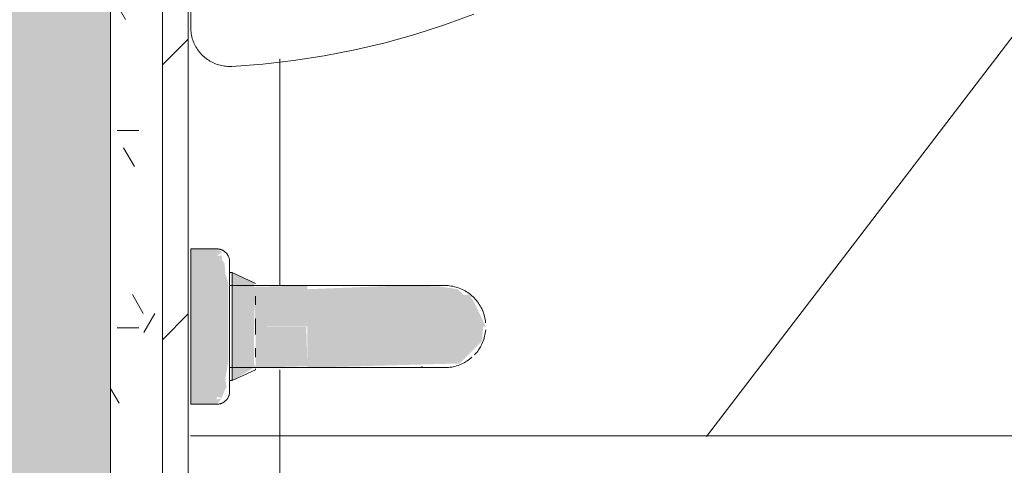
# Model space of a CAD drawing. Header units: millimetres. Extents: x 5980700 to 6194397, y -12939 to 2351883.
# Tile 355 of 587: x 6092076 to 6092456, y -2364 to -2192. Entities that reach past the tile are written whole.
import ezdxf

# ---------------------------------------------------------------- set-up
doc = ezdxf.new("R2010")
doc.units = ezdxf.units.MM
for name, color, linetype, lineweight in [('A-DETL-THIN', 151, 'Continuous', 9), ('A-FLOR-PATT', 8, 'Continuous', 18), ('A-WALL', 113, 'Continuous', 18), ('A-WALL-PATT', 111, 'Continuous', 25), ('I-WALL', 2, 'Continuous', 18), ('P-SANR-FIXT', 6, 'Continuous', 9)]:
    doc.layers.add(name, color=color, linetype=linetype, lineweight=lineweight)

# ---------------------------------------------------------------- blocks, each defined once
blk = doc.blocks.new('Blks_Banh_Lavatório de Canto com Barras - Único-3074266-PLANTA DE CAIMENTO DE PISOS - 1 PAV_')
at = {"layer": 'P-SANR-FIXT', "lineweight": 5}
for color, points in [(41, [(-304.0559159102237, -304.055915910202), (-296.9848480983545, -311.1269837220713), (-254.5584412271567, -268.7005768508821), (-261.6295090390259, -261.6295090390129), (-302.3418215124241, -302.3418215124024)]), (39, [(-286.2729776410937, -308.8961908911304), (-276.1091179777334, -311.4644570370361), (-275.646212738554, -310.1375401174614), (-253.5669355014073, -288.2656398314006), (-256.7892340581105, -279.4124473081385), (-284.8652541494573, -307.4884673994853)]), (41, [(-265.1650429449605, -300.5203820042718), (-250.952312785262, -314.5919230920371), (-239.8152648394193, -303.454875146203), (-254.8211063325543, -289.2128159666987), (-265.0944484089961, -300.4497874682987)]), (41, [(-276.3726854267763, -311.7280244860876), (-261.8486586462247, -325.4882689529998), (-251.317746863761, -314.3676780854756), (-265.1650429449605, -300.5203820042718), (-276.2453883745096, -311.6007274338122)]), (41, [(-223.5040980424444, -342.1813269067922), (-202.3152648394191, -363.3701601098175), (-198.920031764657, -353.7739993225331), (-198.1210041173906, -350.0682926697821), (-199.6897464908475, -348.906298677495), (-199.7747117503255, -345.5265359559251), (-204.2053833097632, -339.50499316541), (-214.8184589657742, -328.5374875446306), (-240.8308187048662, -304.4704290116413), (-251.0229073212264, -314.6625176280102), (-224.4823512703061, -341.2030736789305)]), (41, [(-262.2305498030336, -325.8701601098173), (-219.472324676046, -366.3552589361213), (-207.4749546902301, -366.356662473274), (-203.031369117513, -362.6540558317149), (-251.0229073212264, -314.6625176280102), (-262.1778933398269, -325.8175036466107)]), (41, [(-230.6987571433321, -357.3721240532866), (-230.3036555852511, -356.9770224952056), (-231.7240201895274, -356.2561532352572)])]:
    blk.add_hatch(color=color, dxfattribs=at).paths.add_polyline_path(points)
h = blk.add_hatch(color=41, dxfattribs=at)
h.paths.add_polyline_path([(-296.9848480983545, -311.1269837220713), (-293.9954255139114, -310.8424652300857), (-295.7003070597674, -309.8424426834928)])
h.paths.add_polyline_path([(-293.9183016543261, -310.7653413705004), (-290.4201641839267, -309.2570361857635), (-289.7496858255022, -309.3017663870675), (-287.8844416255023, -306.7213136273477), (-282.2124433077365, -302.6730776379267), (-260.676319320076, -281.1198794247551), (-258.9641111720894, -277.8009831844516), (-256.4521144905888, -274.9096262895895), (-256.0562936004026, -273.1167251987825), (-254.9200837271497, -271.7671233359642), (-256.5841219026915, -270.7262575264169), (-294.9591674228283, -309.1013030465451)])
h.paths.add_polyline_path([(-256.5841219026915, -270.7262575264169), (-253.9090405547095, -271.0591678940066), (-254.5584412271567, -268.7005768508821), (-256.2725357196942, -270.4146713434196)])
at = {"layer": 'P-SANR-FIXT', "color": 133, "lineweight": 5}
for p, q in [((-91.92388155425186, -91.92388155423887), (-201.2461179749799, -201.2461179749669)), ((-261.6295090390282, -261.6295090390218), (-304.0559159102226, -304.0559159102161)), ((-254.5584412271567, -268.7005768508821), (-261.6295090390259, -261.6295090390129)), ((-286.9779825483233, -308.1911859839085), (-257.4942389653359, -278.7074424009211)), ((-286.2729776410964, -308.8961908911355), (-256.7892340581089, -279.412447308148)), ((-257.4942389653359, -278.7074424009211), (-260.3096859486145, -281.5228893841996)), ((-257.4942389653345, -278.7074424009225), (-260.3096859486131, -281.5228893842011)), ((-260.3096859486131, -281.5228893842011), (-257.4942389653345, -278.7074424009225)), ((-256.7892340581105, -279.4124473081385), (-257.4942389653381, -278.7074424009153)), ((-256.7892340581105, -279.4124473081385), (-257.4942389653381, -278.7074424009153)), ((-253.3917150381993, -288.7470540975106), (-256.7892340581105, -279.4124473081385)), ((-267.6449543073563, -288.8581577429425), (-261.0284682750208, -282.2416717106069)), ((-239.8152648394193, -303.454875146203), (-261.0284682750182, -282.2416717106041)), ((-259.2266837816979, -294.5820228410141), (-256.8400429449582, -292.1953820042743)), ((-283.4437532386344, -304.6569566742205), (-276.8272672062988, -298.0404706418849)), ((-267.3755015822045, -302.7308406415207), (-262.9545843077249, -298.3099233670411)), ((-304.0559159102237, -304.055915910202), (-296.9848480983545, -311.1269837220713)), ((-284.1625355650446, -305.3757390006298), (-286.9779825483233, -308.1911859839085)), ((-284.1625355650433, -305.3757390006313), (-286.977982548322, -308.1911859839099)), ((-286.977982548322, -308.1911859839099), (-284.1625355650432, -305.3757390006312)), ((-283.4437532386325, -304.6569566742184), (-262.2305498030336, -325.8701601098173)), ((-273.4900429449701, -308.8453820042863), (-271.1034021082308, -306.458741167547)), ((-286.9779825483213, -308.1911859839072), (-286.2729776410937, -308.8961908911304)), ((-286.9779825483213, -308.1911859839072), (-286.2729776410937, -308.8961908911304)), ((-286.2729776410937, -308.8961908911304), (-276.9383708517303, -312.293709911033)), ((-276.9383708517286, -312.2937099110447), (-276.6652378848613, -312.0205769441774))]:
    blk.add_line(p, q, dxfattribs=at)
at = {"layer": 'P-SANR-FIXT', "color": 133, "lineweight": 5, "flags": 128}
for points in [[(-201.2461179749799, -201.2461179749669), (-201.6617847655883, -201.6787530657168), (-202.0598182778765, -202.1276643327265), (-202.439581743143, -202.5921336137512), (-202.8004676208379, -203.0714178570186), (-203.1418985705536, -203.5647503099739), (-203.4633283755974, -204.0713417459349), (-203.7642428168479, -204.5903817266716), (-204.0441604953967, -205.1210398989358), (-204.3026336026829, -205.6624673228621), (-204.5392486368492, -206.2137978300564), (-204.7536270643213, -206.7741494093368), (-204.9454259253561, -207.3426256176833), (-205.1143383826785, -207.9183170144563), (-205.2600942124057, -208.5003026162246), (-205.3824602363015, -209.087651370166), (-205.4812406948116, -209.6794236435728), (-205.5562775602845, -210.2746727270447), (-205.6074507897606, -210.8724463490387), (-205.6346785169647, -211.4717881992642), (-205.6379171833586, -212.0717394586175), (-205.6171616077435, -212.6713403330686), (-205.5724449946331, -213.2696315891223), (-205.5038388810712, -213.8656560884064), (-205.4114530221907, -214.4584603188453), (-205.2954352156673, -215.0470959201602), (-205.1559710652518, -215.6306212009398), (-204.9932836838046, -216.2081026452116), (-204.8076333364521, -216.7786164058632), (-204.5993170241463, -217.3412497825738), (-204.3686680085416, -217.8951026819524), (-204.1160552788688, -218.4392890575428), (-203.8418829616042, -218.9729383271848), (-203.546589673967, -219.4951967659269), (-203.230647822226, -220.0052288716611), (-202.894562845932, -220.5022187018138), (-202.5388724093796, -220.9853711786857), (-202.164145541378, -221.4539133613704), (-201.770981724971, -221.9070956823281), (-201.3600099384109, -222.3441931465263), (-200.9318876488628, -222.7645064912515), (-200.6731750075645, -223.0028628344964)], [(-200.6731750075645, -223.0028628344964), (-191.5949218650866, -230.8492709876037), (-182.2101577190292, -238.3263695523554), (-172.5338961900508, -245.4221967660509), (-162.5816172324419, -252.1254008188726), (-152.3692423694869, -258.4252580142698), (-141.9131092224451, -264.3116899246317), (-131.2299453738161, -269.7752795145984), (-120.3368416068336, -274.8072862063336)], [(-254.5584412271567, -268.7005768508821), (-254.4198856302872, -268.8447885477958), (-254.287207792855, -268.9944256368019), (-254.160619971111, -269.149248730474), (-254.0403246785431, -269.3090101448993), (-253.9265143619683, -269.4734542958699), (-253.8193710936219, -269.6423181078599), (-253.7190662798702, -269.815331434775), (-253.6257603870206, -269.9922174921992), (-253.5396026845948, -270.1726933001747), (-253.460731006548, -270.356470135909), (-253.3892715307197, -270.5432539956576), (-253.3253385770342, -270.7327460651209), (-253.2690344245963, -270.9246431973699), (-253.2204491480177, -271.1186383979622), (-253.1796604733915, -271.3144213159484), (-253.1467336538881, -271.5116787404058), (-253.1217213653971, -271.7100951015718), (-253.1046636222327, -271.909352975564), (-253.0955877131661, -272.1091335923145), (-253.094508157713, -272.3091173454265), (-253.1014266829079, -272.508984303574), (-253.1163322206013, -272.7084147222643), (-253.1392009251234, -272.9070895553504), (-253.169996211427, -273.1046909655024), (-253.2086688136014, -273.3009028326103), (-253.2551568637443, -273.4954112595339), (-253.3093859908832, -273.6879050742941), (-253.3712694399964, -273.8780763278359), (-253.4407082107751, -274.0656207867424), (-253.5175912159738, -274.2502384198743), (-253.6017954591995, -274.4316338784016), (-253.693186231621, -274.6095169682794), (-253.7916173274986, -274.7836031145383), (-253.8969312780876, -274.9536138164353), (-254.0089596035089, -275.1192770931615), (-254.1275230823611, -275.2803279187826), (-254.2524320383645, -275.4365086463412), (-254.3834866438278, -275.5875694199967), (-254.5204772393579, -275.7332685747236), (-254.5584412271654, -275.7716446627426)], [(-254.0403246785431, -269.3090101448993), (-253.9265143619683, -269.4734542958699), (-253.8193710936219, -269.6423181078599), (-253.7190662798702, -269.8153314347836), (-253.6257603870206, -269.9922174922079), (-253.5396026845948, -270.1726933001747), (-253.460731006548, -270.356470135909), (-253.3892715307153, -270.5432539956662), (-253.3253385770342, -270.7327460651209), (-253.2690344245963, -270.9246431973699), (-253.2204491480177, -271.1186383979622), (-253.1796604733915, -271.3144213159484), (-253.1467336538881, -271.5116787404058), (-253.1217213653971, -271.7100951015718), (-253.1046636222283, -271.909352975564), (-253.0955877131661, -272.1091335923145), (-253.0945081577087, -272.3091173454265), (-253.1014266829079, -272.508984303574), (-253.1163322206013, -272.7084147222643), (-253.1392009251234, -272.9070895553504), (-253.169996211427, -273.1046909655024), (-253.2086688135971, -273.3009028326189), (-253.2551568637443, -273.4954112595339), (-253.3093859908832, -273.6879050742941), (-253.3712694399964, -273.8780763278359), (-253.4407082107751, -274.0656207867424), (-253.5175912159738, -274.2502384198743), (-253.6017954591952, -274.4316338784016), (-253.693186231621, -274.6095169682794), (-253.7916173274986, -274.7836031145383), (-253.8969312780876, -274.9536138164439), (-254.0089596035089, -275.1192770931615), (-254.1275230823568, -275.2803279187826), (-254.2524320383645, -275.4365086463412), (-254.3834866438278, -275.5875694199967), (-254.5204772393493, -275.7332685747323), (-254.5584412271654, -275.7716446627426)], [(-289.913780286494, -311.1269837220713), (-289.8996400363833, -311.1128434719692), (-289.8572419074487, -311.0704453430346), (-289.7866537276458, -310.9998571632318), (-289.6879884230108, -310.9011918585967), (-289.5614038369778, -310.7746072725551), (-289.4071024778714, -310.6203059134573), (-289.2253311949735, -310.4385346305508), (-289.0163807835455, -310.2295842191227), (-288.7805855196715, -309.9937889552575), (-288.5183226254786, -309.7315260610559), (-288.23001166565, -309.4432151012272), (-287.916113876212, -309.1293173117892), (-287.5771314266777, -308.790334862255), (-287.2136066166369, -308.4268100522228), (-286.8261210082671, -308.0393244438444), (-286.4152944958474, -307.6284979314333), (-285.9817843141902, -307.1949877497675), (-285.5262839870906, -306.7394874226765), (-285.0495222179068, -306.2627256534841), (-284.5522617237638, -305.7654651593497), (-284.0352980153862, -305.2485014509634), (-283.4994581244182, -304.7126615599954), (-282.9455992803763, -304.1588027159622), (-282.3746075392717, -303.5878109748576), (-281.7873963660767, -303.0005998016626), (-281.1849051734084, -302.3981086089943), (-280.5680978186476, -301.7813012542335), (-279.9379610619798, -301.1511644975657), (-279.2955029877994, -300.5087064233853), (-278.6417513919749, -299.8549548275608), (-277.9777521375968, -299.1909555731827), (-277.3045674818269, -298.5177709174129), (-276.6232743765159, -297.8364778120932), (-275.9349627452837, -297.1481661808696), (-275.2407337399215, -296.4539371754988), (-274.5416979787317, -295.7549014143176), (-273.8389737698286, -295.0521772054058), (-273.1336853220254, -294.3468887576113), (-272.4269609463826, -293.6401643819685), (-271.7199312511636, -292.9331346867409), (-271.0137273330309, -292.2269307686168), (-270.3094789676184, -291.5226824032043), (-269.6083128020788, -290.8215162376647), (-268.9113505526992, -290.1245539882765), (-268.2197072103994, -289.4329106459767), (-267.5344892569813, -288.7476926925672), (-266.8567928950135, -288.0699963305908), (-266.1877022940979, -287.4009057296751), (-265.5282878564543, -286.7414912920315), (-264.8796045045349, -286.0928079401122), (-264.2426899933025, -285.4558934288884), (-263.6185632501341, -284.8317666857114), (-263.0082227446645, -284.2214261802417), (-262.4126448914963, -283.6258483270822), (-261.8327824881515, -283.0459859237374), (-261.2695631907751, -282.482766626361), (-260.7238880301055, -281.9370914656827), (-260.1966299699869, -281.4098334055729), (-259.6886325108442, -280.9018359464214), (-259.2007083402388, -280.4139117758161), (-258.733638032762, -279.9468414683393), (-258.2881688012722, -279.5013722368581), (-257.8650133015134, -279.0782167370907), (-257.4648484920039, -278.6780519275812), (-257.0883145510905, -278.3015179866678), (-256.7360138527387, -277.9492172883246), (-256.4085100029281, -277.621713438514), (-256.1063269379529, -277.3195303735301), (-255.8299480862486, -277.0431515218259), (-255.5798155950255, -276.7930190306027), (-255.3563296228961, -276.569533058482), (-255.1598476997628, -276.3730511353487), (-254.9906841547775, -276.2038875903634), (-254.8491096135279, -276.0623130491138), (-254.7353505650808, -275.948554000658), (-254.6495889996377, -275.8627924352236), (-254.5919621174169, -275.8051655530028), (-254.5625621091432, -275.7757655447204), (-254.5584412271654, -275.7716446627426)], [(-254.5584412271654, -275.7716446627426), (-254.5725814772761, -275.7857849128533), (-254.614979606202, -275.8281830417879), (-254.6855677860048, -275.8987712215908), (-254.7842330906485, -275.9974365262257), (-254.9108176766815, -276.1240211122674), (-255.0651190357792, -276.2783224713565), (-255.2468903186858, -276.4600937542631), (-255.4558407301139, -276.6690441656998), (-255.6916359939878, -276.904839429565), (-255.9538988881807, -277.1671023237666), (-256.2422098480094, -277.4554132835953), (-256.5561076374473, -277.7693110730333), (-256.8950900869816, -278.1082935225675), (-257.2586148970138, -278.471818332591), (-257.6461005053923, -278.8593039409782), (-258.0569270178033, -279.2701304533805), (-258.4904371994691, -279.7036406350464), (-258.9459375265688, -280.1591409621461), (-259.4226992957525, -280.6359027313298), (-259.9199597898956, -281.1331632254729), (-260.4369234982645, -281.6501269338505), (-260.9727633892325, -282.1859668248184)], [(-254.5584412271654, -275.7716446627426), (-254.5725814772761, -275.7857849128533), (-254.614979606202, -275.8281830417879), (-254.6855677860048, -275.8987712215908), (-254.7842330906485, -275.9974365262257), (-254.9108176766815, -276.1240211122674), (-255.0651190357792, -276.2783224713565), (-255.2468903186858, -276.4600937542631), (-255.4558407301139, -276.6690441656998), (-255.6916359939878, -276.904839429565), (-255.9538988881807, -277.1671023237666), (-256.2422098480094, -277.4554132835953), (-256.5561076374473, -277.7693110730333), (-256.8950900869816, -278.1082935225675), (-257.2586148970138, -278.471818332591), (-257.6461005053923, -278.8593039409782), (-258.0569270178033, -279.2701304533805), (-258.4904371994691, -279.7036406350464), (-258.9459375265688, -280.1591409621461), (-259.4226992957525, -280.6359027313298), (-259.9199597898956, -281.1331632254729), (-260.4369234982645, -281.6501269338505), (-260.9727633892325, -282.1859668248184)], [(-260.7238880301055, -281.9370914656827), (-260.1966299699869, -281.4098334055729), (-259.6886325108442, -280.9018359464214), (-259.2007083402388, -280.4139117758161), (-258.733638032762, -279.9468414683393), (-258.2881688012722, -279.5013722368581), (-257.8650133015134, -279.0782167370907), (-257.4648484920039, -278.6780519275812), (-257.0883145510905, -278.3015179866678), (-256.7360138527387, -277.9492172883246), (-256.4085100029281, -277.621713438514), (-256.1063269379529, -277.3195303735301), (-255.8299480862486, -277.0431515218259), (-255.5798155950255, -276.7930190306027), (-255.3563296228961, -276.569533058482), (-255.1598476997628, -276.3730511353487), (-254.9906841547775, -276.2038875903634), (-254.8491096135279, -276.0623130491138), (-254.7353505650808, -275.948554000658), (-254.6495889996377, -275.8627924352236), (-254.5919621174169, -275.8051655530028), (-254.5625621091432, -275.7757655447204), (-254.5584412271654, -275.7716446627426)], [(-202.3152648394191, -340.9548751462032), (-202.3452608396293, -340.9248791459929), (-202.4352008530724, -340.8349391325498), (-202.5849409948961, -340.6851989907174), (-202.7942417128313, -340.4758982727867), (-203.0627681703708, -340.2073718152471), (-203.3900907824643, -339.8800492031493), (-203.7756859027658, -339.4944540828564), (-204.2189366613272, -339.051203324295), (-204.7191339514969, -338.5510060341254), (-205.2754775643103, -337.994662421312), (-205.8870774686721, -337.3830625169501), (-206.5529552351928, -336.7171847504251), (-207.2720456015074, -335.9980943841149), (-208.0431981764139, -335.2269418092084), (-208.8651792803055, -334.4049607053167), (-209.7366739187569, -333.5334660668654), (-210.6562878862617, -332.6138520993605), (-211.6225499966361, -331.6475899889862), (-212.6339144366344, -330.6362255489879), (-213.6887632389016, -329.5813767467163), (-214.7854088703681, -328.4847311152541), (-215.9220969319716, -327.3480430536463), (-217.0970089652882, -326.173131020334), (-218.3082653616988, -324.9618746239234), (-219.5539283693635, -323.7162116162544), (-220.8320051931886, -322.4381347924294), (-222.1404511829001, -321.1296888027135), (-223.4771731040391, -319.7929668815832), (-224.8400324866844, -318.4301074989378), (-226.2268490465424, -317.0432909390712), (-227.6354041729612, -315.6347358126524), (-229.0634444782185, -314.2066955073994), (-230.508685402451, -312.7614545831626), (-231.968814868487, -311.3013251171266), (-233.4414969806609, -309.8286430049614), (-234.9243757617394, -308.3457642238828), (-236.4150789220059, -306.8550610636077), (-237.9112216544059, -305.3589183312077), (-239.4104104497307, -303.8597295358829), (-239.8152648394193, -303.454875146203)], [(-239.8152648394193, -303.454875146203), (-238.3156648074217, -304.9544751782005), (-236.8184638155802, -306.451676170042), (-235.3260570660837, -307.9440829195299), (-233.8408320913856, -309.4293078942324), (-232.3651649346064, -310.9049750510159), (-230.9014163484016, -312.3687236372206), (-229.4519280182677, -313.8182119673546), (-228.0190188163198, -315.2511211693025), (-226.6049810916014, -316.6651588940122), (-225.2120770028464, -318.0580629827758), (-223.8425348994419, -319.4276050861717), (-222.4985457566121, -320.7715942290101), (-221.1822596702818, -322.0878803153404), (-219.8957824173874, -323.3743575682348), (-218.6411720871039, -324.6289678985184), (-217.4204357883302, -325.8497041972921), (-216.2355264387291, -327.0346135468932), (-215.0883396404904, -328.1818003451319), (-213.9807106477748, -329.2894293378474), (-212.9144114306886, -330.3557285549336), (-211.8911478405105, -331.3789921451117), (-210.9125568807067, -332.3575831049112), (-209.9802040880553, -333.2899358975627), (-209.0955810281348, -334.1745589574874), (-208.2601029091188, -335.0100370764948), (-207.4751063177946, -335.7950336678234), (-206.7418470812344, -336.5282929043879), (-206.0614982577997, -337.2086417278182), (-205.4351482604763, -337.8349917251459), (-204.8637991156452, -338.4063408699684), (-204.3483648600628, -338.9217751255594), (-203.8896700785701, -339.3804699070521), (-203.4884485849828, -339.7816914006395), (-203.1453422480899, -340.1247977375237), (-202.8608999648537, -340.4092400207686), (-202.6355767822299, -340.6345632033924), (-202.469733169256, -340.8004068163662), (-202.3636344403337, -340.9065055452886), (-202.3174503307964, -340.9526896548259), (-202.3152648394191, -340.9548751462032)], [(-289.9137802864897, -311.1269837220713), (-289.8996400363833, -311.1128434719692), (-289.8572419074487, -311.0704453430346), (-289.7866537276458, -310.9998571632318), (-289.6879884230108, -310.9011918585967), (-289.5614038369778, -310.7746072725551), (-289.4071024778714, -310.6203059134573), (-289.2253311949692, -310.4385346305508), (-289.0163807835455, -310.2295842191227), (-288.7805855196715, -309.9937889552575), (-288.5183226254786, -309.7315260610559), (-288.23001166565, -309.4432151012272), (-287.916113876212, -309.1293173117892), (-287.5771314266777, -308.790334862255), (-287.2136066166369, -308.4268100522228), (-286.8261210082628, -308.0393244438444), (-286.4152944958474, -307.6284979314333), (-285.9817843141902, -307.1949877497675), (-285.5262839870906, -306.7394874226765), (-285.0495222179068, -306.2627256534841), (-284.5522617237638, -305.7654651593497), (-284.0352980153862, -305.2485014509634), (-283.4994581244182, -304.7126615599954)], [(-283.7483334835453, -304.9615369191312), (-284.2755915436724, -305.4887949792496), (-284.7835890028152, -305.9967924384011), (-285.2715131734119, -306.4847166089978), (-285.7385834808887, -306.9517869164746), (-286.1840527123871, -307.3972561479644), (-286.6072082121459, -307.8204116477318), (-287.0073730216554, -308.2205764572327), (-287.3839069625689, -308.5971103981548), (-287.7362076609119, -308.9494110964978), (-288.0637115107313, -309.2769149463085), (-288.3658945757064, -309.5790980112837), (-288.6422734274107, -309.8554768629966), (-288.8924059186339, -310.1056093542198), (-289.1158918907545, -310.3290953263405), (-289.3123738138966, -310.5255772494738), (-289.4815373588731, -310.6947407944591), (-289.6231119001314, -310.8363153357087), (-289.7368709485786, -310.9500743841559), (-289.8226325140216, -311.0358359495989), (-289.8802593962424, -311.0934628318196), (-289.9096594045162, -311.1228628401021), (-289.913780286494, -311.1269837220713)], [(-283.7483334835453, -304.9615369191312), (-284.2755915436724, -305.4887949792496), (-284.7835890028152, -305.9967924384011), (-285.2715131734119, -306.4847166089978), (-285.7385834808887, -306.9517869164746), (-286.1840527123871, -307.3972561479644), (-286.6072082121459, -307.8204116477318), (-287.0073730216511, -308.2205764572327), (-287.3839069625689, -308.5971103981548), (-287.7362076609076, -308.9494110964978), (-288.0637115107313, -309.2769149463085), (-288.3658945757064, -309.5790980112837), (-288.6422734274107, -309.8554768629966), (-288.8924059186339, -310.1056093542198), (-289.1158918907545, -310.3290953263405), (-289.3123738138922, -310.5255772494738), (-289.4815373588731, -310.6947407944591), (-289.6231119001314, -310.8363153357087), (-289.7368709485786, -310.9500743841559), (-289.8226325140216, -311.0358359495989), (-289.8802593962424, -311.0934628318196), (-289.9096594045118, -311.1228628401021), (-289.9137802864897, -311.1269837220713)], [(-289.913780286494, -311.1269837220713), (-290.0579919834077, -311.2655393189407), (-290.2076290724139, -311.398217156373), (-290.3624521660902, -311.5248049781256), (-290.5222135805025, -311.6451002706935), (-290.6866577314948, -311.7589105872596), (-290.8555215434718, -311.8660538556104), (-291.0285348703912, -311.9663586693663), (-291.2054209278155, -312.0596645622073), (-291.3858967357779, -312.1458222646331), (-291.5696735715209, -312.2246939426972), (-291.7564574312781, -312.2961534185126), (-291.9459495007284, -312.3600863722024), (-292.1378466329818, -312.4163905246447), (-292.3318418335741, -312.4649758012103), (-292.5276247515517, -312.5057644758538), (-292.7248821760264, -312.5386912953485), (-292.9232985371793, -312.5637035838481), (-293.1225564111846, -312.5807613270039), (-293.3223370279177, -312.5898372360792), (-293.5223207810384, -312.5909167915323), (-293.7221877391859, -312.5839982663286), (-293.9216181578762, -312.5690927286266), (-294.1202929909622, -312.5462240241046), (-294.3178944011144, -312.5154287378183), (-294.5141062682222, -312.4767561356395), (-294.7086146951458, -312.430268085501), (-294.901108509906, -312.3760389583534), (-295.0912797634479, -312.3141555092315), (-295.2788242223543, -312.2447167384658), (-295.4634418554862, -312.1678337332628), (-295.6448373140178, -312.0836294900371), (-295.8227204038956, -311.9922387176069), (-295.9968065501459, -311.8938076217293), (-296.1668172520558, -311.788493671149), (-296.3324805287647, -311.6764653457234), (-296.4935313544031, -311.5579018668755), (-296.6497120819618, -311.4329929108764), (-296.8007728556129, -311.3019383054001), (-296.9464720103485, -311.1649477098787), (-296.9848480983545, -311.1269837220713)], [(-289.913780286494, -311.1269837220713), (-290.0579919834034, -311.2655393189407), (-290.2076290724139, -311.398217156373), (-290.3624521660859, -311.5248049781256), (-290.5222135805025, -311.6451002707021), (-290.6866577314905, -311.7589105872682), (-290.8555215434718, -311.866053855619), (-291.0285348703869, -311.966358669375), (-291.2054209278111, -312.0596645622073), (-291.3858967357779, -312.1458222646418), (-291.5696735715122, -312.2246939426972), (-291.7564574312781, -312.2961534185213), (-291.9459495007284, -312.3600863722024), (-292.1378466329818, -312.4163905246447), (-292.3318418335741, -312.4649758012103), (-292.5276247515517, -312.5057644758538), (-292.7248821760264, -312.5386912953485), (-292.9232985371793, -312.5637035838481), (-293.1225564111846, -312.5807613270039), (-293.3223370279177, -312.5898372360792), (-293.5223207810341, -312.5909167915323), (-293.7221877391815, -312.5839982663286), (-293.9216181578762, -312.5690927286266), (-294.1202929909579, -312.5462240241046), (-294.3178944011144, -312.5154287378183), (-294.5141062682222, -312.4767561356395), (-294.7086146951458, -312.430268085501), (-294.901108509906, -312.3760389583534), (-295.0912797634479, -312.3141555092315), (-295.27882422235, -312.2447167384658), (-295.4634418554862, -312.1678337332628), (-295.6448373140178, -312.0836294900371), (-295.8227204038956, -311.9922387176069), (-295.9968065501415, -311.8938076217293), (-296.1668172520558, -311.788493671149), (-296.3324805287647, -311.6764653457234)], [(-262.2305498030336, -325.8701601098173), (-260.7309497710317, -327.3697601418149), (-259.2337487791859, -328.8669611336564), (-257.741342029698, -330.3593678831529), (-256.2561170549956, -331.8445928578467), (-254.7804498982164, -333.3202600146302), (-253.3167013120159, -334.784008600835), (-251.8672129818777, -336.2334969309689), (-250.4343037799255, -337.6664061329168), (-249.0202660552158, -339.0804438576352), (-247.6273619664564, -340.4733479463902), (-246.2578198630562, -341.842890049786), (-244.9138307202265, -343.1868791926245), (-243.5975446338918, -344.5031652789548), (-242.3110673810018, -345.7896425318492), (-241.0564570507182, -347.0442528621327), (-239.8357207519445, -348.2649891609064), (-238.6508114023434, -349.4498985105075), (-237.5036246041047, -350.5970853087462), (-236.3959956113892, -351.7047143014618), (-235.3296963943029, -352.771013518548), (-234.3064328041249, -353.794277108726), (-233.3278418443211, -354.7728680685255), (-232.3954890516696, -355.705220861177), (-231.5108659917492, -356.5898439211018), (-230.6753878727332, -357.4253220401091), (-229.8903912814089, -358.2103186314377), (-229.1571320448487, -358.9435778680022), (-228.4767832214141, -359.6239266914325), (-227.8504332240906, -360.2502766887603), (-227.2790840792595, -360.8216258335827), (-226.7636498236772, -361.3370600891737), (-226.3049550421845, -361.7957548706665), (-225.9037335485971, -362.1969763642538), (-225.5606272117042, -362.540082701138), (-225.276184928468, -362.8245249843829), (-225.0508617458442, -363.0498481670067), (-224.8850181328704, -363.2156917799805), (-224.778919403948, -363.3217905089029), (-224.7327352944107, -363.3679746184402), (-224.7305498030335, -363.3701601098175)], [(-224.7305498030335, -363.3701601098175), (-224.7605458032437, -363.3401641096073), (-224.8504858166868, -363.2502240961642), (-225.0002259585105, -363.1004839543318), (-225.2095266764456, -362.891183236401), (-225.4780531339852, -362.6226567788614), (-225.8053757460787, -362.2953341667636), (-226.1909708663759, -361.9097390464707), (-226.6342216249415, -361.4664882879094), (-227.1344189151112, -360.9662909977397), (-227.6907625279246, -360.4099473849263), (-228.3023624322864, -359.7983474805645), (-228.9682401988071, -359.1324697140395), (-229.6873305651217, -358.4133793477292), (-230.4584831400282, -357.6422267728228), (-231.2804642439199, -356.8202456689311), (-232.1519588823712, -355.9487510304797), (-233.0715728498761, -355.0291370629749), (-234.0378349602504, -354.0628749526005), (-235.0491994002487, -353.0515105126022), (-236.104048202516, -351.9966617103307), (-237.2006938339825, -350.9000160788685), (-238.3373818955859, -349.7633280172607), (-239.5122939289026, -348.5884159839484), (-240.7235503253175, -347.3771595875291), (-241.9692133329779, -346.1314965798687), (-243.2472901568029, -344.8534197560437), (-244.5557361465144, -343.5449737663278), (-245.8924580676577, -342.2082518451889), (-247.2553174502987, -340.8453924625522), (-248.6421340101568, -339.4585759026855), (-250.0506891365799, -338.0500207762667), (-251.4787294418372, -336.6219804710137), (-252.923970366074, -335.176739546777), (-254.3840998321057, -333.7166100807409), (-255.8567819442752, -332.2439279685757), (-257.3396607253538, -330.7610491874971), (-258.8303638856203, -329.270346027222), (-260.3265066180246, -327.7742032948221), (-261.8256954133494, -326.2750144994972)], [(-202.3152648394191, -340.9548751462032), (-201.8760435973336, -341.4120262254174), (-201.4554548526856, -341.8863757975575), (-201.0541714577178, -342.3771650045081), (-200.6728353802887, -342.8836086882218), (-200.3120566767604, -343.4048966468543), (-199.9724125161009, -343.9401949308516), (-199.6544462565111, -344.4886471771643), (-199.3586665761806, -345.0493759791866), (-199.0855466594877, -345.6214842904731), (-198.8355234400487, -346.2040568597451), (-198.6089969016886, -346.7961616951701), (-198.4063294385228, -347.3968515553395), (-198.2278452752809, -348.0051654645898), (-198.0738299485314, -348.6201302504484), (-197.9445298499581, -349.2407621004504), (-197.8401518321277, -349.8660681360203), (-197.7608628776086, -350.4950480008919), (-197.706789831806, -351.1266954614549), (-197.67801920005, -351.7600000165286), (-197.6745970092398, -352.3939485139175), (-197.6965287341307, -353.0275267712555), (-197.7437792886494, -353.6597211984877), (-197.8162730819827, -354.28952041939), (-197.9138941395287, -354.9159168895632), (-198.0364862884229, -355.5379085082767), (-198.1838534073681, -356.1545002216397), (-198.3557597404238, -356.7647056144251), (-198.5519302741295, -357.3675484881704), (-198.7720511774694, -357.9620644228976), (-199.0157703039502, -358.5473023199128), (-199.2826977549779, -359.1223259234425), (-199.5724065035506, -359.6862153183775), (-199.8844330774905, -360.2380684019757), (-200.2182783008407, -360.7770023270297), (-200.5734080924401, -361.3021549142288), (-200.9492543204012, -361.8126860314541), (-201.345215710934, -362.3077789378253)], [(-214.4690242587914, -367.9828341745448), (-215.0201108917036, -367.9416456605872), (-215.6499101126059, -367.8691518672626), (-216.2763065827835, -367.7715308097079), (-216.8982982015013, -367.6489386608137), (-217.5148899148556, -367.5015715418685), (-218.125095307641, -367.3296652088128), (-218.727938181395, -367.1334946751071), (-219.3224541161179, -366.9133737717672), (-219.9076920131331, -366.6696546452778), (-220.4827156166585, -366.40272719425), (-221.0466050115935, -366.1130184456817), (-221.5984580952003, -365.8009918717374), (-222.1373920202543, -365.4671466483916), (-222.6625446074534, -365.1120168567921), (-223.1730757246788, -364.7361706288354), (-223.6681686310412, -364.3402092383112), (-224.147031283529, -363.9247661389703), (-224.608897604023, -363.4905059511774), (-224.7305498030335, -363.3701601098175)], [(-203.2467654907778, -364.229970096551), (-203.7375546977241, -364.6312534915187), (-204.2439983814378, -365.0125895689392), (-204.7652863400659, -365.3733682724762), (-205.3005846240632, -365.7130124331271), (-205.8490368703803, -366.0309786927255), (-206.4097656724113, -366.3267583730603), (-206.981873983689, -366.5998782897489), (-207.564446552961, -366.8499015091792), (-208.156551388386, -367.0764280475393), (-208.7572412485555, -367.2790955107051), (-209.3655551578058, -367.4575796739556), (-209.9805199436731, -367.6115950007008), (-210.6011517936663, -367.7408950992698), (-211.2264578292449, -367.8452731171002), (-211.8554376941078, -367.924562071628), (-212.4870851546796, -367.9786351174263), (-213.1203897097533, -368.0074057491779)]]:
    blk.add_lwpolyline(points, dxfattribs=at)
blk = doc.blocks.new('BE-PMSa-MOD-ARQ-CONEXAODOFUTURO-EX-000-R_rvt-2-PLANTA DE CAIMENTO DE PISOS - 1 PAV_')
at = {"layer": 'A-FLOR-PATT', "lineweight": 5}
h = blk.add_hatch(dxfattribs=at)
h.set_pattern_fill('FP_143', color=71, style=0, pattern_type=2)
h.set_pattern_definition([(0, (976.385, -2803.341), (0, 450), []), (90, (976.385, -2803.341), (-450, 2.755455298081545e-14), [])])
h.paths.add_polyline_path([(-122.4555485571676, -1922.841005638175), (-119.9511972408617, -1916.078685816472), (-119.074944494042, -1916.232587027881), (-121.9260761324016, -1921.805990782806)])
h.paths.add_polyline_path([(169.9686422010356, -1919.844140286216), (170.0109212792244, -1916.085458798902), (171.9524321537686, -1917.255149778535), (171.8060408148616, -1919.338665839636), (171.132760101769, -1919.52388759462)])
h.paths.add_polyline_path([(-115.3143315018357, -2201.855725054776), (-115.3143315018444, -2205.585247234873), (-116.9901982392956, -2205.303342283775), (-116.5820929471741, -2202.277421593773)])
h.paths.add_polyline_path([(141.3851269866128, -3730.841005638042), (1876.385126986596, -3730.841005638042), (1876.385126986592, -1998.841794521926), (1828.38333741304, -1998.841794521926), (1828.38333741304, -1920.841005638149), (1776.385126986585, -1920.841005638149), (1776.385126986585, -1905.84100563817), (1756.385126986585, -1905.84100563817), (1756.385126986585, -1903.341005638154), (896.3851269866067, -1903.341005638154), (896.3851269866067, -1905.841005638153), (876.3851269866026, -1905.841005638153), (876.3440873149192, -1920.841005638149), (806.3851269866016, -1920.841005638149), (806.3851269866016, -1905.841005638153), (-123.6148730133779, -1905.841005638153), (-122.4555485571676, -1922.841005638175), (-121.9185837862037, -1922.841005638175), (-116.498045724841, -1912.415306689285), (-105.2636972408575, -1910.84100563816), (161.9662921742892, -1911.51087861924), (161.9662921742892, -1915.841005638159), (166.4401801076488, -1916.897609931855), (169.9686422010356, -1919.844140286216), (171.8060408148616, -1924.057933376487), (171.9524321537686, -1926.367321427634), (176.7753674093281, -1926.621512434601), (173.2447337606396, -1957.232602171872), (166.9593086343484, -1987.956459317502), (156.0868539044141, -2020.586718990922), (146.4815877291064, -2042.638362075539), (138.4961372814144, -2057.121622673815), (120.4661618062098, -2086.11015018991), (97.41502940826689, -2114.110825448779), (85.9578032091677, -2126.040719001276), (47.30147087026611, -2158.066286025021), (10.36002421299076, -2179.295976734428), (-8.154664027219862, -2187.773417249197), (-39.54952745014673, -2198.494072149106), (-61.66938411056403, -2204.19553800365), (-106.8852804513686, -2209.74107354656), (-107.6386972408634, -2205.398772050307), (-111.635679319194, -2204.61246298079), (-115.3143315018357, -2201.855725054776), (-117.3709620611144, -2197.744477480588), (-117.6386972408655, -2195.445995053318), (-122.6386972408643, -2195.445995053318), (-123.6148730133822, -3358.341005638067), (141.3851269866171, -3358.341005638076), (141.3851269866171, -3661.648389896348)])
h.paths.add_polyline_path([(1302.110458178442, -3720.199074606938), (1053.725195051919, -3719.540997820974), (1048.241718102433, -3717.270227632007), (1046.172357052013, -3712.790236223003), (1045.313960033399, -3710.199315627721), (1046.436367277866, -3583.925635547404), (1048.894447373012, -3579.84807591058), (1050.551995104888, -3577.50474081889), (1051.04057254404, -3576.32515022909), (1052.837909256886, -3574.52777019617), (1056.628456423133, -3572.145966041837), (1059.844544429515, -3571.47873038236), (1060.85397303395, -3570.667369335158), (1076.226421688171, -3569.678910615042), (1056.428800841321, -3516.439177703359), (1044.867465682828, -3472.73436356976), (1036.11651227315, -3423.104908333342), (1032.119930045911, -3368.021308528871), (1032.339914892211, -3327.704252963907), (1038.530040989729, -3268.615758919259), (1043.998340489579, -3238.797348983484), (1056.066562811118, -3192.606873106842), (1071.720450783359, -3157.063492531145), (1082.206676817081, -3140.692369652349), (1089.945959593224, -3130.542096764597), (1104.948473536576, -3114.721891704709), (1122.693262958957, -3100.179389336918), (1142.293316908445, -3087.811936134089), (1162.297337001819, -3078.173767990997), (1185.556694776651, -3070.820607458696), (1210.700894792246, -3066.609142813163), (1234.89883378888, -3065.838842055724), (1251.755414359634, -3066.905734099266), (1280.353326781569, -3073.201747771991), (1301.576869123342, -3080.949696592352), (1322.831647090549, -3091.946699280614), (1340.351340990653, -3103.809814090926), (1360.294984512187, -3122.191259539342), (1375.719287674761, -3140.908276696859), (1386.04980318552, -3157.0634925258), (1391.638824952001, -3167.775454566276), (1403.147014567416, -3197.401616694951), (1414.519626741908, -3241.963985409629), (1422.472076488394, -3292.031159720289), (1425.308464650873, -3326.766487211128), (1425.553241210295, -3377.369869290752), (1420.445588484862, -3430.668592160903), (1412.575980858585, -3474.203227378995), (1396.369931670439, -3531.261352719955), (1386.526816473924, -3557.896402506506), (1382.327829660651, -3570.166125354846), (1396.384457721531, -3570.847659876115), (1400.208316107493, -3572.772683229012), (1401.416284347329, -3573.826209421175), (1408.281429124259, -3581.403278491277), (1410.523500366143, -3585.023538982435), (1410.868582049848, -3589.345329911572), (1411.209187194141, -3590.167623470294), (1410.336471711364, -3712.858528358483), (1408.277747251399, -3717.271316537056), (1406.202866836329, -3718.859865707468), (1401.206083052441, -3720.199074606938), (1375.719287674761, -3720.199074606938)])
h.paths.add_polyline_path([(1079.15411982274, -3570.166125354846), (1068.284670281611, -3546.30065803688), (1077.104877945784, -3568.241702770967), (1078.736103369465, -3570.166125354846)])
h.paths.add_polyline_path([(1379.04726552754, -3570.166125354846), (1379.807991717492, -3570.166125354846), (1389.29782117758, -3546.788085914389), (1384.292888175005, -3557.896402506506), (1379.596512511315, -3568.881414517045)])
h.paths.add_polyline_path([(1395.687982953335, -3528.74037481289), (1403.983959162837, -3502.160082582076), (1398.625431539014, -3518.392119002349), (1395.840716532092, -3528.202313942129)])
h.paths.add_polyline_path([(1058.806070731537, -3519.43450452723), (1042.676136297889, -3454.663551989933), (1048.517228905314, -3481.944693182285), (1058.36594183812, -3518.187002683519)])
h.paths.add_polyline_path([(1412.575965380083, -3469.246171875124), (1421.592565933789, -3410.119722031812), (1419.279146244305, -3424.640499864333), (1414.273315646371, -3457.951469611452)])
h.paths.add_polyline_path([(1423.08523834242, -3392.693439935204), (1424.411979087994, -3365.746143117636), (1423.420495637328, -3377.271378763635), (1423.197319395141, -3387.53763608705)])
h.paths.add_polyline_path([(1033.350652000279, -3351.476944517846), (1035.313675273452, -3307.538711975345), (1033.351225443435, -3342.271131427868)])
h.paths.add_polyline_path([(1424.429352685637, -3330.863275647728), (1418.753483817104, -3274.322920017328), (1419.52375004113, -3284.620560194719), (1424.417798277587, -3330.754217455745)])
h.paths.add_polyline_path([(1039.881797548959, -3269.245004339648), (1048.299353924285, -3226.481814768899), (1043.046820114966, -3250.765289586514), (1041.179940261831, -3261.665498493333)])
h.paths.add_polyline_path([(1415.300335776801, -3254.133801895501), (1409.720613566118, -3227.452243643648), (1413.535838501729, -3246.702133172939), (1414.501890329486, -3250.770927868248)])
h.paths.add_polyline_path([(-112.6386972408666, -2340.841005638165), (-122.6386972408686, -2340.841005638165), (-122.6386972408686, -2280.841005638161), (-112.6386972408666, -2280.841005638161), (-110.7350294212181, -2283.160398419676), (-110.6882141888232, -2283.705750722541), (-109.2852567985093, -2286.83472830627), (-108.8132883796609, -2287.247661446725), (-108.8132883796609, -2291.974858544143), (-108.170445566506, -2297.373898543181), (-108.8132885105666, -2329.707153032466), (-109.3190173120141, -2331.290767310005), (-109.5872655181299, -2335.111515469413), (-110.6222442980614, -2337.207774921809), (-110.7260412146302, -2338.416910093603), (-109.4416491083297, -2339.024390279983)])
h.paths.add_polyline_path([(-106.6416697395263, -2331.689160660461), (-106.6416697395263, -2289.992850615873), (-96.45730225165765, -2294.991005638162), (-22.84847275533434, -2295.929221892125), (-18.88887932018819, -2297.081200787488), (-16.94420813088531, -2298.729812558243), (-15.0101558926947, -2298.756989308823), (-9.768413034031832, -2308.049229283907), (-8.755688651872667, -2310.841005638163), (-13.42587372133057, -2322.057930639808), (-16.30619623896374, -2323.018728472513), (-19.04889127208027, -2325.311096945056), (-23.28708943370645, -2326.009569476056), (-23.86406500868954, -2326.459834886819), (-50.83206899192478, -2326.663337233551), (-98.1030081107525, -2327.707517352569), (-102.3723389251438, -2329.698339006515)])
h.paths.add_polyline_path([(-112.0637405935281, -2208.262642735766), (-114.9134754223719, -2207.1527316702), (-113.6355625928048, -2205.483559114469), (-111.1867577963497, -2205.285743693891), (-109.9419113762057, -2207.1527316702), (-111.6356793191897, -2208.038727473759)])
h.paths.add_polyline_path([(-119.2574021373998, -2203.490623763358), (-120.1060250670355, -2200.323943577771), (-118.932792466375, -2198.52541047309), (-116.5820929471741, -2199.919882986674), (-118.932792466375, -2203.319708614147), (-119.2079863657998, -2203.464605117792)])
h.paths.add_polyline_path([(-92.7215701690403, -2194.2664200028), (-93.92807029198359, -2193.409373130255), (-94.63869724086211, -2194.238532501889), (-92.85741441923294, -2194.264443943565)])
h.paths.add_polyline_path([(-93.17611388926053, -2189.960216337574), (-92.43915777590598, -2189.294044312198), (-93.27504682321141, -2189.022956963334), (-93.86886025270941, -2188.189026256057), (-100.2955514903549, -2186.653574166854), (-100.5387347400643, -2186.434709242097), (-102.6386972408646, -2180.841005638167), (-103.1338529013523, -2181.284356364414), (-99.4288706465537, -2188.228169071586), (-93.228547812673, -2189.945691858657)])
h.paths.add_polyline_path([(-93.66632155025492, -2185.316143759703), (-94.63869724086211, -2180.841005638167), (-94.40989506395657, -2181.338243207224), (-93.86886025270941, -2184.232621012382)])
h.paths.add_polyline_path([(-107.2536086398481, -2184.042427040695), (-107.2536086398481, -2180.841005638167), (-107.6386972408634, -2180.841005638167)])
h.paths.add_polyline_path([(-108.6260672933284, -2046.569364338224), (-110.3969110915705, -2046.409473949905), (-109.0057587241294, -2046.609653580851)])
h.paths.add_polyline_path([(-113.1484414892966, -2049.037026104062), (-112.2972605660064, -2047.363666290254), (-114.5020561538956, -2048.858991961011)])
h.paths.add_polyline_path([(-116.374038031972, -2045.716780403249), (-111.3135672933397, -2043.881864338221), (-112.2972605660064, -2042.898171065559), (-117.6386972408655, -2041.779141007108), (-116.8035857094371, -2044.798520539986), (-116.4353689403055, -2045.585671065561)])
h.paths.add_polyline_path([(-27.17928178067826, -2034.584692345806), (-32.85320912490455, -2021.83969718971), (-31.59296076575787, -2027.460262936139), (-29.02640959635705, -2032.177468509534)])
h.paths.add_polyline_path([(-14.43428662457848, -2040.258619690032), (-15.1082139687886, -2039.584692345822), (-25.6235627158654, -2035.778437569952), (-22.84847275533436, -2037.841215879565), (-18.21352705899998, -2039.761073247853)])
h.paths.add_polyline_path([(277.3613027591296, -2024.724014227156), (268.1750000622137, -2020.33929619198), (264.9896718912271, -2018.283963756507), (264.9896718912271, -2016.050593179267), (262.9475128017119, -2013.90310890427), (261.9581064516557, -2003.998252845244), (261.5174774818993, -1990.551786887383), (261.5506810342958, -1965.32737391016), (260.4947910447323, -1935.376694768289), (256.5131477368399, -1926.838033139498), (298.2094577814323, -1926.838033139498), (293.2113027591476, -1940.139028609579), (292.0852097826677, -2010.762402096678), (291.6403559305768, -2011.867448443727), (291.6039597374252, -2014.70292449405), (283.121530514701, -2023.187338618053), (280.1530791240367, -2023.71128984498)])
h.paths.add_polyline_path([(6.778916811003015, -2019.045416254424), (6.281370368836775, -2015.266175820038), (2.952117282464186, -2008.707644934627), (2.820718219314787, -2010.442556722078), (6.281370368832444, -2018.547869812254)])
h.paths.add_polyline_path([(1.104989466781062, -2006.300421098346), (-3.037146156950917, -2003.12204864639), (-11.64000568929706, -2000.62649375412), (-10.96607834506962, -2001.300421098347), (-1.302234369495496, -2005.303316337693)])
h.paths.add_polyline_path([(152.064064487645, -1958.520597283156), (155.7489460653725, -1937.715336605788), (153.4801952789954, -1932.598323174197), (147.3245716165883, -1931.113599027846), (147.8546747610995, -1932.010657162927), (154.0723683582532, -1934.207372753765), (154.4355711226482, -1936.166591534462), (154.7445021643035, -1945.463157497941), (152.9386495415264, -1954.260158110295)])
h.paths.add_polyline_path([(160.7826668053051, -1940.796479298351), (159.7046148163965, -1940.139028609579), (160.0977691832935, -1940.724090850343), (160.7360540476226, -1940.791552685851)])
h.paths.add_polyline_path([(151.8325184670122, -1939.850516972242), (147.664206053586, -1938.841005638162), (147.8546747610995, -1939.43008927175), (149.913758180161, -1939.647718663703)])
h.paths.add_polyline_path([(147.3245716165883, -1927.135100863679), (147.8546747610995, -1925.904775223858), (147.3245716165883, -1926.953610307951)])
h.paths.add_polyline_path([(276.9012402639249, -1925.387900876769), (257.8711854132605, -1924.467148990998), (256.9115408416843, -1924.160685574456), (253.0907929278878, -1923.892437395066), (251.5431327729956, -1922.904552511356), (249.7853984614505, -1922.753661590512), (249.263759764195, -1924.18912585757), (247.3613027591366, -1920.841005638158), (247.3613027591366, -1910.84100563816), (307.3613027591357, -1910.84100563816), (307.3613027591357, -1920.841005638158), (305.0462768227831, -1922.753661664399), (304.1433008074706, -1922.821813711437), (301.3971176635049, -1924.160685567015), (300.9546469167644, -1924.666414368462), (296.2274501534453, -1924.666414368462), (290.9378208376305, -1925.308858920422), (277.3613027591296, -1925.381602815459)])
h.paths.add_polyline_path([(13.21916713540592, -1924.983141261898), (15.55732322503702, -1920.331261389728), (14.76601784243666, -1917.105664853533), (13.08966145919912, -1924.853635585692)])
h.paths.add_polyline_path([(173.6730286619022, -1923.537791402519), (171.1327601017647, -1921.844023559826), (173.6730286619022, -1918.566227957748), (174.2004436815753, -1919.20802138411), (174.7829397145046, -1921.415962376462)])
h.paths.add_polyline_path([(-118.6548496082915, -1922.841005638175), (-117.2636972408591, -1922.841005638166), (-118.0341432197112, -1922.220299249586), (-118.4563489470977, -1922.642504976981)])
h.paths.add_polyline_path([(10.40216145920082, -1922.166135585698), (11.3188176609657, -1916.676117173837), (7.361302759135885, -1915.841005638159), (7.729811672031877, -1917.105664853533), (9.418468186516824, -1921.182442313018)])
h.paths.add_polyline_path([(166.4401801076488, -1916.897609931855), (164.882458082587, -1914.27171637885), (167.2653377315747, -1913.34100563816), (169.8400061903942, -1914.546910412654), (168.3760221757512, -1916.173069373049)])
h.paths.add_polyline_path([(-112.2407659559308, -1916.426921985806), (-110.6386972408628, -1916.216005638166), (-111.3483209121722, -1915.534476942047), (-112.0451599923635, -1916.232587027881)])
at = {"layer": 'A-WALL-PATT', "lineweight": 5}
blk.add_hatch(color=57, dxfattribs=at).paths.add_polyline_path([(-163.4670262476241, -3850.84100563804), (-153.6148730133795, -3850.84100563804), (-153.6148730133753, -1880.841005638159), (-243.6148730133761, -1880.841005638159), (-243.6148730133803, -3850.84100563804), (-166.1148571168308, -3850.84100563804)])
h = blk.add_hatch(dxfattribs=at)
h.set_pattern_fill('FP_15', color=135, style=0, pattern_type=2)
h.set_pattern_definition([(0, (0, 0), (101.6, 25.4), [8.382, -67.818, 8.382, -67.818, -406.4]), (0, (0, 0), (101.6, 25.4), [-152.4, 8.382, -144.018, 8.382, -67.818, -177.8]), (0, (0, 0), (101.6, 25.4), [-381, 8.382, -42.418, 8.382, -118.618]), (120, (38.1, 12.7), (-72.79704525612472, 75.28818102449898), [8.381999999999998, -67.81799999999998, 8.381999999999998, -67.81799999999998, -406.3999999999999]), (120, (38.1, 12.7), (-72.79704525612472, 75.28818102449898), [-152.4, 8.381999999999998, -144.018, 8.381999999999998, -67.81799999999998, -177.8]), (120, (38.1, 12.7), (-72.79704525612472, 75.28818102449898), [-380.9999999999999, 8.381999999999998, -42.41799999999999, 8.381999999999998, -118.618]), (240, (50.8, 63.5), (-28.80295474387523, -100.688181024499), [8.382, -67.818, 8.382, -67.818, -406.4]), (240, (50.8, 63.5), (-28.80295474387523, -100.688181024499), [-152.4, 8.382, -144.018, 8.382, -67.818, -177.8]), (240, (50.8, 63.5), (-28.80295474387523, -100.688181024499), [-381, 8.382, -42.418, 8.382, -118.618])])
h.paths.add_polyline_path([(-153.6148730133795, -3760.841005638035), (-133.6148730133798, -3760.841005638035), (-133.6148730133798, -3473.341005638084), (-153.6148571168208, -3473.341005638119), (-153.6148571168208, -3757.287798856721)])
h.paths.add_polyline_path([(-153.6148730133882, -3368.341005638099), (-133.6148730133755, -3368.341005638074), (-133.6148730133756, -1890.841005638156), (-153.6148730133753, -1890.841005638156), (-153.6148730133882, -2992.172527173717)])
h = blk.add_hatch(dxfattribs=at)
h.set_pattern_fill('FP_14', color=252, style=0, pattern_type=2)
h.set_pattern_definition([(45, (0, 0), (-53.03300858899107, 53.03300858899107), [])])
h.paths.add_polyline_path([(-133.6148730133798, -3740.841005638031), (-123.6148730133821, -3740.841005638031), (-123.6148730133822, -3473.341005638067), (-133.6148730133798, -3473.341005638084), (-133.6148730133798, -3568.341032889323)])
h.paths.add_polyline_path([(-133.6148730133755, -3368.341005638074), (-123.6148730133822, -3368.341005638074), (-123.6148730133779, -1905.841005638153), (-133.6148730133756, -1905.841005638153), (-133.6148730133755, -3279.452116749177)])
at = {"layer": 'A-WALL', "color": 90, "lineweight": 5}
for p, q in [((-153.6148730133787, -1905.841005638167), (-153.6148730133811, -3368.341005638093)), ((-133.6148730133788, -1905.841005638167), (-133.6148730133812, -3368.341005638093))]:
    blk.add_line(p, q, dxfattribs=at)
at = {"layer": 'I-WALL', "color": 130, "lineweight": 9}
blk.add_line((-123.6148730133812, -3358.341005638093), (-123.6148730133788, -1905.841005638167), dxfattribs=at)
at = {"layer": 'P-SANR-FIXT', "color": 250, "lineweight": 5, "rotation": 45.00000000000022}
blk.add_blockref('Blks_Banh_Lavatório de Canto com Barras - Único-3074266-PLANTA DE CAIMENTO DE PISOS - 1 PAV_', (-122.6386972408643, -1910.841005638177), dxfattribs=at)

msp = doc.modelspace()

# ---------------------------------------------------------------- linework, layer by layer
at = {"layer": 'A-DETL-THIN'}
msp.add_line((6092526.668567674, -2111.091032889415), (6092341.344332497, -2353.341032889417), dxfattribs=at)

# ---------------------------------------------------------------- block references
at = {"color": 50, "lineweight": 5}
msp.add_blockref('BE-PMSa-MOD-ARQ-CONEXAODOFUTURO-EX-000-R_rvt-2-PLANTA DE CAIMENTO DE PISOS - 1 PAV_', (6092264.959189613, 0), dxfattribs=at)

doc.saveas('drawing.dxf')
